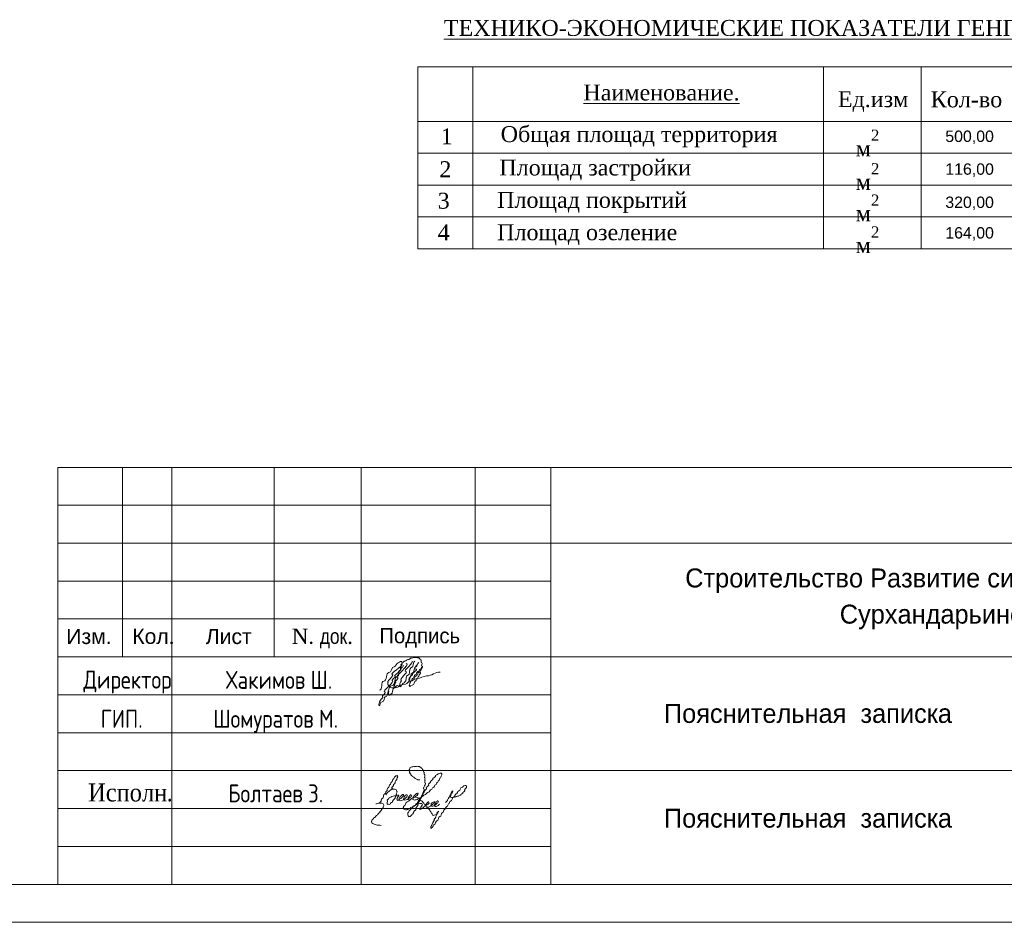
# Model space of a CAD drawing. Header units: millimetres. Extents: x 918404 to 1362154, y 4120617 to 4364104.
# Tile 364 of 649: x 1067411 to 1080394, y 4335586 to 4347489. Entities that reach past the tile are written whole.
import ezdxf

# ---------------------------------------------------------------- set-up
doc = ezdxf.new("R2010")
doc.units = ezdxf.units.MM
doc.header["$MEASUREMENT"] = 0
for name, color, linetype, lineweight in [('0_Ном._пера__5', 5, 'Continuous', 18), ('0_Ном._пера__7', 7, 'Continuous', 18), ('Lines_Ном._пера__7', 7, 'Continuous', 18), ('Text blocks_Ном._пера__1_Ном._пера__7', 7, 'Continuous', 18), ('Text blocks_Ном._пера__7', 7, 'Continuous', 18), ('TTT_Ном._пера__7', 7, 'Continuous', 18), ('Элемент модели - Зона_Ном._пера__7', 7, 'Continuous', 18)]:
    doc.layers.add(name, color=color, linetype=linetype, lineweight=lineweight)
doc.styles.add('СГЕНЕРИР_СТИЛЬ_1', font='arial.ttf')
doc.styles.add('СГЕНЕРИР_СТИЛЬ_11', font='times.ttf')
doc.styles.add('СГЕНЕРИР_СТИЛЬ_14', font='cambria.ttc')
doc.styles.add('СГЕНЕРИР_СТИЛЬ_17', font='times.ttf')
doc.styles.add('СГЕНЕРИР_СТИЛЬ_5', font='times.ttf')
doc.styles.add('СГЕНЕРИР_СТИЛЬ_7', font='txt')
doc.styles.add('СГЕНЕРИР_СТИЛЬ_9', font='txt')

msp = doc.modelspace()

# ---------------------------------------------------------------- linework, layer by layer
at = {"layer": '0_Ном._пера__5', "linetype": 'Continuous'}
for points, knots in [([(1072580.9, 4339029.7), (1072633.8, 4339029.7), (1072449.4, 4338891.4), (1072502.5, 4338891.4), (1072545, 4338891.4), (1072400.7, 4338778.9), (1072442.9, 4338778.9), (1072461.5, 4338778.9), (1072405, 4338726), (1072424.3, 4338726), (1072437.3, 4338726), (1072396.3, 4338690.7), (1072410.4, 4338690.7), (1072414.1, 4338690.7), (1072389.2, 4338709.4), (1072393, 4338709.4)], [0, 0, 0, 0, 1, 1, 1, 2, 2, 2, 3, 3, 3, 4, 4, 4, 5, 5, 5, 5]), ([(1072421.9, 4338711.7), (1072430.5, 4338711.7), (1072424, 4338691.4), (1072429, 4338691.4), (1072445.3, 4338691.4), (1072452.6, 4338742.1), (1072479.8, 4338742.1), (1072486.5, 4338742.1), (1072482.8, 4338757.7), (1072488.4, 4338757.7), (1072517.9, 4338757.7), (1072495.4, 4338843.2), (1072527.2, 4338843.2), (1072565.9, 4338843.2), (1072539.9, 4338945.5), (1072577.7, 4338945.5), (1072609, 4338945.5), (1072590.6, 4339028.7), (1072622.1, 4339028.7)], [0, 0, 0, 0, 1, 1, 1, 2, 2, 2, 3, 3, 3, 4, 4, 4, 5, 5, 5, 6, 6, 6, 6]), ([(1072455.9, 4339009.5), (1072469.6, 4339009.5), (1072477.6, 4339030.6), (1072491.3, 4339030.6), (1072505.3, 4339030.6), (1072514.4, 4339050.3), (1072528.5, 4339050.3), (1072546.3, 4339050.3), (1072560.3, 4339070), (1072578.2, 4339070), (1072589.9, 4339070), (1072600.9, 4339076.4), (1072612.5, 4339076.4), (1072622.1, 4339076.4), (1072631.7, 4339076.8), (1072641.5, 4339076.8), (1072652, 4339076.8), (1072662, 4339072.5), (1072672.2, 4339072.5), (1072683.9, 4339072.5), (1072686.3, 4339048.5), (1072698.4, 4339048.5), (1072713.5, 4339048.5), (1072697, 4339006), (1072712, 4339006), (1072726.7, 4339006), (1072701.1, 4338962.3), (1072715.6, 4338962.3), (1072744.4, 4338962.3), (1072664.1, 4338877.9), (1072693.6, 4338877.9), (1072706.7, 4338877.9), (1072665.9, 4338841.9), (1072678.7, 4338841.9), (1072687.3, 4338841.9), (1072655.7, 4338819.7), (1072665, 4338819.7), (1072673, 4338819.7), (1072645.3, 4338800.7), (1072652.7, 4338800.7)], [0, 0, 0, 0, 1, 1, 1, 2, 2, 2, 3, 3, 3, 4, 4, 4, 5, 5, 5, 6, 6, 6, 7, 7, 7, 8, 8, 8, 9, 9, 9, 10, 10, 10, 11, 11, 11, 12, 12, 12, 13, 13, 13, 13]), ([(1072449.9, 4338994.3), (1072474, 4338994.3), (1072406.7, 4338926.1), (1072430, 4338926.1), (1072469.3, 4338926.1), (1072320.2, 4338829), (1072360.3, 4338829), (1072383.6, 4338829), (1072299.5, 4338770.9), (1072322.5, 4338770.9), (1072381.2, 4338770.9), (1072168.9, 4338622.5), (1072227.7, 4338622.5), (1072250.7, 4338622.5), (1072173.3, 4338560.9), (1072196.3, 4338560.9), (1072221.8, 4338560.9), (1072134.3, 4338493.2), (1072160.2, 4338493.2), (1072168.8, 4338493.2), (1072141.6, 4338469.8), (1072149.9, 4338469.8), (1072155.5, 4338469.8), (1072140.8, 4338453), (1072147, 4338453), (1072151.2, 4338453), (1072145.5, 4338441.3), (1072148.5, 4338441.3), (1072165.1, 4338441.3), (1072158.2, 4338492.1), (1072189.4, 4338492.1), (1072226.9, 4338492.1), (1072208, 4338559), (1072230.1, 4338559), (1072279.1, 4338559), (1072260.4, 4338707.8), (1072320.6, 4338707.8), (1072368, 4338707.8), (1072344, 4338826.5), (1072389.4, 4338826.5), (1072421.3, 4338826.5), (1072399, 4338913.5), (1072431.1, 4338913.5), (1072443.5, 4338913.5), (1072439.2, 4338944.6), (1072451.7, 4338944.6), (1072463.6, 4338944.6), (1072460.3, 4338973.9), (1072472.2, 4338973.9)], [0, 0, 0, 0, 1, 1, 1, 2, 2, 2, 3, 3, 3, 4, 4, 4, 5, 5, 5, 6, 6, 6, 7, 7, 7, 8, 8, 8, 9, 9, 9, 10, 10, 10, 11, 11, 11, 12, 12, 12, 13, 13, 13, 14, 14, 14, 15, 15, 15, 16, 16, 16, 16]), ([(1072153.3, 4338645.9), (1072198.3, 4338645.9), (1072169, 4338766.6), (1072214.2, 4338766.6), (1072257.1, 4338766.6), (1072235.7, 4338877.8), (1072278.4, 4338877.8), (1072313, 4338877.8), (1072311.5, 4338956.6), (1072346.4, 4338956.6), (1072371.6, 4338956.6), (1072377.3, 4339006.8), (1072402, 4339006.8), (1072413.9, 4339006.8), (1072421, 4339023.5), (1072433.8, 4339023.5), (1072438.8, 4339023.5), (1072443.4, 4339023.5), (1072447.9, 4339023.5), (1072455.3, 4339023.5), (1072447.1, 4339001.5), (1072455, 4339001.5), (1072458.1, 4339001.5), (1072428.1, 4338980.2), (1072434.9, 4338980.2), (1072491.4, 4338980.2), (1072268.3, 4338850.7), (1072324.8, 4338850.7), (1072364.3, 4338850.7), (1072226.6, 4338746.1), (1072267.8, 4338746.1), (1072274.3, 4338746.1), (1072258.3, 4338727.9), (1072264.4, 4338727.9), (1072268.5, 4338727.9), (1072264, 4338715.7), (1072268.4, 4338715.7), (1072277.3, 4338715.7), (1072274.7, 4338694.7), (1072283.2, 4338694.7), (1072287.1, 4338694.7), (1072289.2, 4338688.4), (1072293.2, 4338688.4), (1072302.2, 4338688.4), (1072309.1, 4338678.7), (1072317.9, 4338678.7), (1072325.2, 4338678.7), (1072332.5, 4338676.9), (1072339.9, 4338676.9), (1072347.2, 4338676.9), (1072354.4, 4338679.4), (1072361.8, 4338679.4), (1072409.6, 4338679.4), (1072448.7, 4338727.9), (1072496.7, 4338727.9), (1072521.4, 4338727.9), (1072535.7, 4338765.6), (1072560.2, 4338765.6), (1072591.5, 4338765.6), (1072616.5, 4338799.3), (1072648, 4338799.3), (1072692.5, 4338799.3), (1072731.9, 4338834.8), (1072776.2, 4338834.8), (1072838.3, 4338834.8), (1072893.4, 4338885.9), (1072955.6, 4338885.9)], [0, 0, 0, 0, 1, 1, 1, 2, 2, 2, 3, 3, 3, 4, 4, 4, 5, 5, 5, 6, 6, 6, 7, 7, 7, 8, 8, 8, 9, 9, 9, 10, 10, 10, 11, 11, 11, 12, 12, 12, 13, 13, 13, 14, 14, 14, 15, 15, 15, 16, 16, 16, 17, 17, 17, 18, 18, 18, 19, 19, 19, 20, 20, 20, 21, 21, 21, 22, 22, 22, 22]), ([(1072508.6, 4338999.2), (1072582, 4338999.2), (1072321.6, 4338808.3), (1072396.4, 4338808.3), (1072415.5, 4338808.3), (1072349.5, 4338759), (1072368.2, 4338759), (1072382.6, 4338759), (1072339.6, 4338717.4), (1072354.7, 4338717.4), (1072364.4, 4338717.4), (1072337.7, 4338689.8), (1072347.6, 4338689.8), (1072352.1, 4338689.8), (1072349.6, 4338678.1), (1072353.2, 4338678.1), (1072367.5, 4338678.1), (1072367.5, 4338709.4), (1072393, 4338709.4)], [0, 0, 0, 0, 1, 1, 1, 2, 2, 2, 3, 3, 3, 4, 4, 4, 5, 5, 5, 6, 6, 6, 6]), ([(1072549.7, 4338759.8), (1072558.3, 4338759.8), (1072533.9, 4338783.5), (1072541.9, 4338783.5), (1072551.3, 4338783.5), (1072539.4, 4338811.7), (1072549.5, 4338811.7), (1072573.5, 4338811.7), (1072562.5, 4338871.2), (1072585.6, 4338871.2), (1072620.1, 4338871.2), (1072604.8, 4338960.6), (1072638.8, 4338960.6), (1072658.3, 4338960.6), (1072650.6, 4339010.2), (1072672.2, 4339010.2), (1072675.7, 4339010.2), (1072588.1, 4338922.5), (1072636.8, 4338922.5), (1072675.4, 4338922.5), (1072562.9, 4338856.2), (1072588.4, 4338856.2), (1072608, 4338856.2), (1072532.3, 4338803.3), (1072553.4, 4338803.3), (1072568.1, 4338803.3), (1072534, 4338759.3), (1072549, 4338759.3)], [0, 0, 0, 0, 1, 1, 1, 2, 2, 2, 3, 3, 3, 4, 4, 4, 5, 5, 5, 6, 6, 6, 7, 7, 7, 8, 8, 8, 9, 9, 9, 9]), ([(1072568.3, 4338769.6), (1072580.7, 4338769.6), (1072578.5, 4338799.3), (1072591, 4338799.3), (1072611.2, 4338799.3), (1072607.2, 4338847.9), (1072627.4, 4338847.9), (1072646.1, 4338847.9), (1072644.1, 4338891.4), (1072662.7, 4338891.4), (1072677.5, 4338891.4), (1072677.9, 4338924.1), (1072692.7, 4338924.1), (1072704, 4338924.1), (1072703.2, 4338949.9), (1072714.5, 4338949.9)], [0, 0, 0, 0, 1, 1, 1, 2, 2, 2, 3, 3, 3, 4, 4, 4, 5, 5, 5, 5]), ([(1072594.7, 4338781.2), (1072616.6, 4338781.2), (1072613.3, 4338832.9), (1072635.2, 4338832.9), (1072656.8, 4338832.9), (1072654.2, 4338883.3), (1072675.7, 4338883.3), (1072691.5, 4338883.3), (1072691.9, 4338918.2), (1072707.7, 4338918.2)], [0, 0, 0, 0, 1, 1, 1, 2, 2, 2, 3, 3, 3, 3]), ([(1072568.3, 4338769.6), (1072580.4, 4338769.6), (1072543.1, 4338736), (1072555.1, 4338736), (1072564.4, 4338736), (1072540.2, 4338708.2), (1072550, 4338708.2), (1072554.9, 4338708.2), (1072548.2, 4338694.6), (1072552.9, 4338694.6), (1072555.3, 4338694.6), (1072571.3, 4338711), (1072585.1, 4338711), (1072616, 4338711), (1072609.6, 4338768.9), (1072633.7, 4338768.9), (1072644.7, 4338768.9), (1072641.2, 4338797.4), (1072653, 4338797.4)], [0, 0, 0, 0, 1, 1, 1, 2, 2, 2, 3, 3, 3, 4, 4, 4, 5, 5, 5, 6, 6, 6, 6]), ([(1072276, 4338634.1), (1072287.2, 4338634.1), (1072264.3, 4338600.7), (1072275.4, 4338600.7), (1072280.2, 4338600.7), (1072272.2, 4338586.5), (1072277.2, 4338586.5), (1072280.6, 4338586.5), (1072288.4, 4338579), (1072290.9, 4338579), (1072297.1, 4338579), (1072295.6, 4338593.6), (1072302.4, 4338593.6), (1072337.4, 4338593.6), (1072318.1, 4338677.6), (1072348.6, 4338677.6)], [0, 0, 0, 0, 1, 1, 1, 2, 2, 2, 3, 3, 3, 4, 4, 4, 5, 5, 5, 5]), ([(1072684.9, 4337464.7), (1072695, 4337464.7), (1072646.2, 4337466.7), (1072655.7, 4337466.7), (1072663.7, 4337466.7), (1072626.4, 4337479.6), (1072634.7, 4337479.6), (1072644.6, 4337479.6), (1072601.3, 4337496.5), (1072611, 4337496.5), (1072620.9, 4337496.5), (1072575.9, 4337512.8), (1072585.9, 4337512.8), (1072595.7, 4337512.8), (1072556.5, 4337534.4), (1072566.3, 4337534.4), (1072576.5, 4337534.4), (1072542.2, 4337562.2), (1072552.7, 4337562.2), (1072563.9, 4337562.2), (1072534.7, 4337594.7), (1072545.9, 4337594.7), (1072557.8, 4337594.7), (1072550.5, 4337625.8), (1072562.2, 4337625.8), (1072569, 4337625.8), (1072573.6, 4337634.6), (1072580.5, 4337634.6), (1072589.7, 4337634.6), (1072598, 4337641.1), (1072607.1, 4337641.1), (1072614.9, 4337641.1), (1072622.7, 4337641.8), (1072630.5, 4337641.8), (1072638, 4337641.8), (1072645.4, 4337642.6), (1072652.9, 4337642.6), (1072662.3, 4337642.6), (1072671.2, 4337638.4), (1072680.4, 4337638.4), (1072688.4, 4337638.4), (1072692.9, 4337625.9), (1072701, 4337625.9), (1072707.7, 4337625.9), (1072709.3, 4337612.5), (1072716, 4337612.5), (1072724.7, 4337612.5), (1072721.2, 4337590.1), (1072730.1, 4337590.1), (1072738.9, 4337590.1), (1072731.8, 4337566.1), (1072740.5, 4337566.1), (1072751.7, 4337566.1), (1072738.1, 4337533.5), (1072749.3, 4337533.5), (1072764.3, 4337533.5), (1072740, 4337489.3), (1072754.9, 4337489.3), (1072765.9, 4337489.3), (1072743.5, 4337456.1), (1072754.6, 4337456.1), (1072764.7, 4337456.1), (1072743.7, 4337425.8), (1072753.8, 4337425.8), (1072781.7, 4337425.8), (1072715.4, 4337342.8), (1072743.3, 4337342.8), (1072766.6, 4337342.8), (1072701.9, 4337275.3), (1072725.2, 4337275.3)], [0, 0, 0, 0, 1, 1, 1, 2, 2, 2, 3, 3, 3, 4, 4, 4, 5, 5, 5, 6, 6, 6, 7, 7, 7, 8, 8, 8, 9, 9, 9, 10, 10, 10, 11, 11, 11, 12, 12, 12, 13, 13, 13, 14, 14, 14, 15, 15, 15, 16, 16, 16, 17, 17, 17, 18, 18, 18, 19, 19, 19, 20, 20, 20, 21, 21, 21, 22, 22, 22, 23, 23, 23, 23]), ([(1072153.9, 4337157.7), (1072161.1, 4337157.7), (1072160.2, 4337174.5), (1072167.4, 4337174.5), (1072183.6, 4337174.5), (1072174.3, 4337217.4), (1072190.6, 4337217.4), (1072215.3, 4337217.4), (1072202.1, 4337281.7), (1072226.6, 4337281.7), (1072239.9, 4337281.7), (1072233.3, 4337316.2), (1072246.6, 4337316.2), (1072263, 4337316.2), (1072252.7, 4337359.9), (1072269.1, 4337359.9), (1072285.6, 4337359.9), (1072277.9, 4337402.4), (1072294.4, 4337402.4), (1072306.8, 4337402.4), (1072300.4, 4337434.6), (1072312.8, 4337434.6), (1072329.6, 4337434.6), (1072323.7, 4337476.9), (1072340.5, 4337476.9), (1072350.6, 4337476.9), (1072346.6, 4337502.6), (1072356.7, 4337502.6), (1072363.1, 4337502.6), (1072363.3, 4337516.6), (1072369.6, 4337516.6), (1072374.4, 4337516.6), (1072391.1, 4337521), (1072394.6, 4337521), (1072399.5, 4337521), (1072387.1, 4337503.8), (1072393.8, 4337503.8), (1072405.3, 4337503.8), (1072373.4, 4337476.7), (1072382.7, 4337476.7), (1072398, 4337476.7), (1072347, 4337432.3), (1072363.3, 4337432.3), (1072378.1, 4337432.3), (1072325.3, 4337394.9), (1072340, 4337394.9), (1072353.2, 4337394.9), (1072306.1, 4337360.9), (1072319.3, 4337360.9), (1072359.5, 4337360.9), (1072206, 4337265.2), (1072246.3, 4337265.2)], [0, 0, 0, 0, 1, 1, 1, 2, 2, 2, 3, 3, 3, 4, 4, 4, 5, 5, 5, 6, 6, 6, 7, 7, 7, 8, 8, 8, 9, 9, 9, 10, 10, 10, 11, 11, 11, 12, 12, 12, 13, 13, 13, 14, 14, 14, 15, 15, 15, 16, 16, 16, 17, 17, 17, 17]), ([(1072300.9, 4337333.5), (1072310.6, 4337333.5), (1072319.4, 4337340.8), (1072329.1, 4337340.8), (1072336.4, 4337340.8), (1072343.6, 4337341.5), (1072351.2, 4337341.5), (1072359.6, 4337341.5), (1072365.9, 4337332), (1072374, 4337332), (1072381.3, 4337332), (1072375.8, 4337311.8), (1072383.4, 4337311.8), (1072399.4, 4337311.8), (1072361.5, 4337265.7), (1072377.1, 4337265.7), (1072389.4, 4337265.7), (1072348.4, 4337232.8), (1072360.7, 4337232.8), (1072383.1, 4337232.8), (1072303.1, 4337176), (1072325.3, 4337176), (1072337, 4337176), (1072288.7, 4337150.7), (1072300.6, 4337150.7), (1072307.7, 4337150.7), (1072275.6, 4337139.4), (1072282.9, 4337139.4), (1072292.2, 4337139.4), (1072248.4, 4337146.3), (1072257, 4337146.3), (1072263, 4337146.3), (1072246.5, 4337164.6), (1072253.2, 4337164.6), (1072267.4, 4337164.6), (1072250.2, 4337203.1), (1072263.3, 4337203.1), (1072276, 4337203.1), (1072277.5, 4337230.3), (1072290.5, 4337230.3), (1072300.2, 4337230.3), (1072306.9, 4337242.9), (1072316.4, 4337242.9), (1072329.4, 4337242.9), (1072341, 4337253), (1072354.4, 4337253), (1072367.4, 4337253), (1072379.8, 4337261.2), (1072391.7, 4337261.2), (1072395.5, 4337261.2), (1072409.6, 4337261.9), (1072411.3, 4337261.9), (1072422.5, 4337261.9), (1072385.2, 4337232.2), (1072393.7, 4337232.2), (1072400.9, 4337232.2), (1072375.4, 4337212.4), (1072383, 4337212.4), (1072387.5, 4337212.4), (1072390.8, 4337191.4), (1072394.9, 4337191.4), (1072399.5, 4337191.4), (1072420.7, 4337212.4), (1072429, 4337212.4), (1072436.1, 4337212.4), (1072437.6, 4337227.5), (1072444.9, 4337227.5), (1072450.2, 4337227.5), (1072451, 4337238.6), (1072456.4, 4337238.6), (1072462.1, 4337238.6), (1072462, 4337251.2), (1072467.5, 4337251.2), (1072472, 4337251.2), (1072470.3, 4337273.8), (1072473.2, 4337273.8), (1072479.2, 4337273.8), (1072446, 4337269.5), (1072452, 4337269.5), (1072465, 4337269.5), (1072416.5, 4337241.3), (1072428.6, 4337241.3), (1072436.3, 4337241.3), (1072407.8, 4337222.3), (1072415.5, 4337222.3), (1072419.5, 4337222.3), (1072409.4, 4337197), (1072414.3, 4337197), (1072418.6, 4337197), (1072430.9, 4337189.4), (1072434.4, 4337189.4), (1072439.9, 4337189.4), (1072451, 4337195.4), (1072456.8, 4337195.4), (1072463.4, 4337195.4), (1072467.5, 4337204.5), (1072473.9, 4337204.5), (1072483.9, 4337204.5), (1072487.3, 4337223.9), (1072497.6, 4337223.9), (1072502.5, 4337223.9), (1072511.3, 4337242.1), (1072515.1, 4337242.1), (1072518.1, 4337242.1), (1072518.5, 4337262.2), (1072523.2, 4337262.2), (1072527.2, 4337262.2), (1072502, 4337267), (1072506.1, 4337267), (1072513.4, 4337267), (1072483.8, 4337253.2), (1072490.6, 4337253.2), (1072497.6, 4337253.2), (1072471.9, 4337235.5), (1072479, 4337235.5), (1072483.4, 4337235.5), (1072468.8, 4337209.2), (1072473.7, 4337209.2), (1072477.1, 4337209.2), (1072483.1, 4337194.1), (1072487.6, 4337194.1), (1072491.7, 4337194.1), (1072513.9, 4337206.2), (1072522.3, 4337206.2), (1072534.7, 4337206.2), (1072539.9, 4337228.1), (1072552.2, 4337228.1), (1072560, 4337228.1), (1072563.4, 4337241.6), (1072571.2, 4337241.6), (1072577.8, 4337241.6), (1072576.1, 4337257.4), (1072582.6, 4337257.4), (1072586.1, 4337257.4), (1072562.9, 4337269.6), (1072566.7, 4337269.6), (1072572.9, 4337269.6), (1072549.9, 4337256.6), (1072555.6, 4337256.6), (1072562.1, 4337256.6), (1072535.4, 4337241.6), (1072542.2, 4337241.6), (1072548.2, 4337241.6), (1072526.5, 4337226.5), (1072532.4, 4337226.5), (1072536.7, 4337226.5), (1072528.3, 4337204.2), (1072531.4, 4337204.2), (1072537.7, 4337204.2), (1072543.2, 4337197.8), (1072549.9, 4337197.8), (1072555, 4337197.8), (1072577.3, 4337221.9), (1072587.1, 4337221.9), (1072602.5, 4337221.9), (1072603.2, 4337256), (1072618.6, 4337256), (1072626.2, 4337256), (1072625.4, 4337273.4), (1072633.2, 4337273.4), (1072638.9, 4337273.4), (1072639.3, 4337286), (1072644.7, 4337286), (1072648.2, 4337286), (1072661.1, 4337289.8), (1072663.4, 4337289.8), (1072670.9, 4337289.8), (1072644.7, 4337262.4), (1072656.9, 4337262.4), (1072672.2, 4337262.4), (1072618.4, 4337240.1), (1072629.4, 4337240.1), (1072638.2, 4337240.1), (1072592.5, 4337231.8), (1072602.5, 4337231.8), (1072607.3, 4337231.8), (1072590.3, 4337205.7), (1072596.5, 4337205.7), (1072603.8, 4337205.7), (1072608.6, 4337197.5), (1072615.6, 4337197.5), (1072622.9, 4337197.5), (1072629.3, 4337201.9), (1072636.5, 4337201.9), (1072655.7, 4337201.9), (1072668.2, 4337228.1), (1072687.2, 4337228.1), (1072698.9, 4337228.1), (1072706.3, 4337244.8), (1072718, 4337244.8), (1072730.6, 4337244.8), (1072736.4, 4337266.7), (1072749.2, 4337266.7), (1072770.5, 4337266.7), (1072780.5, 4337302.7), (1072801.6, 4337302.7), (1072817.6, 4337302.7), (1072819.7, 4337336.8), (1072835.8, 4337336.8), (1072848.5, 4337336.8), (1072850.8, 4337363), (1072863.6, 4337363), (1072879.5, 4337363), (1072879.2, 4337399.1), (1072895.2, 4337399.1), (1072907.9, 4337399.1), (1072904.7, 4337429.9), (1072917.3, 4337429.9), (1072928.1, 4337429.9), (1072925, 4337456.6), (1072935.8, 4337456.6), (1072949.8, 4337456.6), (1072945.3, 4337491.4), (1072959.1, 4337491.4), (1072966.4, 4337491.4), (1072962.4, 4337510.6), (1072969.9, 4337510.6), (1072977.4, 4337510.6), (1072971.5, 4337530.7), (1072978.7, 4337530.7), (1072983.7, 4337530.7), (1072967, 4337552.7), (1072970.2, 4337552.7), (1072974.9, 4337552.7), (1072949.2, 4337553.1), (1072954.4, 4337553.1), (1072965.3, 4337553.1), (1072915.9, 4337540.9), (1072926.1, 4337540.9), (1072939.6, 4337540.9), (1072880, 4337516.8), (1072893.6, 4337516.8), (1072911.7, 4337516.8), (1072840.1, 4337475.3), (1072858.2, 4337475.3), (1072874.9, 4337475.3), (1072809.8, 4337437.2), (1072826.3, 4337437.2), (1072840.1, 4337437.2), (1072789.4, 4337402.8), (1072803.3, 4337402.8), (1072822.5, 4337402.8), (1072753.8, 4337354), (1072773, 4337354), (1072791.8, 4337354), (1072726.2, 4337305.1), (1072745, 4337305.1), (1072756.3, 4337305.1), (1072714.9, 4337276.8), (1072726.2, 4337276.8), (1072738.6, 4337276.8), (1072695.3, 4337244.5), (1072707.8, 4337244.5), (1072735.2, 4337244.5), (1072639.9, 4337173.4), (1072667.1, 4337173.4), (1072682.2, 4337173.4), (1072619.7, 4337141.3), (1072634.9, 4337141.3), (1072651.1, 4337141.3), (1072579.5, 4337113.1), (1072595.6, 4337113.1), (1072607.8, 4337113.1), (1072551.1, 4337095.4), (1072563.3, 4337095.4), (1072574.3, 4337095.4), (1072524.4, 4337078.4), (1072535.3, 4337078.4), (1072541, 4337078.4), (1072514.2, 4337071.8), (1072519.9, 4337071.8), (1072527.2, 4337071.8), (1072492.1, 4337068.5), (1072499.5, 4337068.5), (1072507.6, 4337068.5), (1072469, 4337077.7), (1072476.9, 4337077.7), (1072483.3, 4337077.7), (1072462.4, 4337095.4), (1072468.9, 4337095.4), (1072477, 4337095.4), (1072466.2, 4337119), (1072474.4, 4337119), (1072497.9, 4337119), (1072495.8, 4337172.1), (1072519, 4337172.1), (1072525.7, 4337172.1), (1072528.7, 4337183.8), (1072535.5, 4337183.8), (1072546.6, 4337183.8), (1072551.1, 4337204.2), (1072562.3, 4337204.2)], [0, 0, 0, 0, 1, 1, 1, 2, 2, 2, 3, 3, 3, 4, 4, 4, 5, 5, 5, 6, 6, 6, 7, 7, 7, 8, 8, 8, 9, 9, 9, 10, 10, 10, 11, 11, 11, 12, 12, 12, 13, 13, 13, 14, 14, 14, 15, 15, 15, 16, 16, 16, 17, 17, 17, 18, 18, 18, 19, 19, 19, 20, 20, 20, 21, 21, 21, 22, 22, 22, 23, 23, 23, 24, 24, 24, 25, 25, 25, 26, 26, 26, 27, 27, 27, 28, 28, 28, 29, 29, 29, 30, 30, 30, 31, 31, 31, 32, 32, 32, 33, 33, 33, 34, 34, 34, 35, 35, 35, 36, 36, 36, 37, 37, 37, 38, 38, 38, 39, 39, 39, 40, 40, 40, 41, 41, 41, 42, 42, 42, 43, 43, 43, 44, 44, 44, 45, 45, 45, 46, 46, 46, 47, 47, 47, 48, 48, 48, 49, 49, 49, 50, 50, 50, 51, 51, 51, 52, 52, 52, 53, 53, 53, 54, 54, 54, 55, 55, 55, 56, 56, 56, 57, 57, 57, 58, 58, 58, 59, 59, 59, 60, 60, 60, 61, 61, 61, 62, 62, 62, 63, 63, 63, 64, 64, 64, 65, 65, 65, 66, 66, 66, 67, 67, 67, 68, 68, 68, 69, 69, 69, 70, 70, 70, 71, 71, 71, 72, 72, 72, 73, 73, 73, 74, 74, 74, 75, 75, 75, 76, 76, 76, 77, 77, 77, 78, 78, 78, 79, 79, 79, 80, 80, 80, 81, 81, 81, 82, 82, 82, 83, 83, 83, 84, 84, 84, 85, 85, 85, 86, 86, 86, 87, 87, 87, 88, 88, 88, 89, 89, 89, 90, 90, 90, 91, 91, 91, 92, 92, 92, 93, 93, 93, 94, 94, 94, 95, 95, 95, 96, 96, 96, 97, 97, 97, 97]), ([(1072789.6, 4337102.4), (1072796.3, 4337102.4), (1072793.8, 4337085.5), (1072800.5, 4337085.5), (1072809.9, 4337085.5), (1072808, 4337062.9), (1072817.5, 4337062.9), (1072826, 4337062.9), (1072822.8, 4337041.5), (1072831.4, 4337041.5), (1072838.6, 4337041.5), (1072835.5, 4337023.1), (1072842.6, 4337023.1), (1072849.5, 4337023.1), (1072845.9, 4337005.1), (1072853.2, 4337005.1), (1072858.8, 4337005.1), (1072857.4, 4336992.2), (1072862.7, 4336992.2), (1072865.5, 4336992.2), (1072881.6, 4337004.9), (1072892.6, 4337004.9), (1072919.5, 4337004.9), (1072929.9, 4337051.1), (1072936, 4337051.1), (1072939.4, 4337051.1), (1072901.2, 4337023), (1072914.7, 4337023), (1072923.5, 4337023), (1072897.8, 4337002.2), (1072905.2, 4337002.2), (1072913.1, 4337002.2), (1072888.6, 4336978.7), (1072897, 4336978.7), (1072912.1, 4336978.7), (1072862.9, 4336938.2), (1072877.8, 4336938.2), (1072890.1, 4336938.2), (1072849.4, 4336904.9), (1072861.7, 4336904.9), (1072871.8, 4336904.9), (1072838.4, 4336877.7), (1072848.5, 4336877.7), (1072855.1, 4336877.7), (1072834.3, 4336859.5), (1072840.9, 4336859.5), (1072847.4, 4336859.5), (1072825.5, 4336842.5), (1072831.8, 4336842.5), (1072836.1, 4336842.5), (1072829, 4336821.1), (1072831.2, 4336821.1), (1072836.2, 4336821.1), (1072838.8, 4336834.7), (1072847.5, 4336834.7), (1072854.3, 4336834.7), (1072852.3, 4336847.9), (1072857.3, 4336847.9), (1072868.1, 4336847.9), (1072865.6, 4336876.8), (1072877.7, 4336876.8), (1072897.5, 4336876.8), (1072892.4, 4336923.6), (1072911.5, 4336923.6), (1072934.3, 4336923.6), (1072928.8, 4336979.4), (1072951.8, 4336979.4), (1072971.7, 4336979.4), (1072963.7, 4337029.9), (1072983.5, 4337029.9), (1073000.4, 4337029.9), (1072995.9, 4337071.1), (1073012.7, 4337071.1), (1073029.3, 4337071.1), (1073025.4, 4337111.4), (1073041.9, 4337111.4), (1073056.2, 4337111.4), (1073051.9, 4337146.7), (1073066.1, 4337146.7), (1073080.7, 4337146.7), (1073076.7, 4337182.4), (1073091.3, 4337182.4), (1073115.3, 4337182.4), (1073110.6, 4337239.8), (1073134.6, 4337239.8), (1073151.2, 4337239.8), (1073149.2, 4337278.6), (1073165.8, 4337278.6), (1073183, 4337278.6), (1073182.5, 4337317.3), (1073199.5, 4337317.3), (1073220.8, 4337317.3), (1073220.7, 4337364.8), (1073242.4, 4337364.8), (1073254.6, 4337364.8), (1073259, 4337386.9), (1073270.6, 4337386.9), (1073274.1, 4337386.9), (1073294.3, 4337389.9), (1073299.8, 4337389.9), (1073304.9, 4337389.9), (1073294.8, 4337371.8), (1073301.8, 4337371.8), (1073321.3, 4337371.8), (1073261.4, 4337326.6), (1073278.1, 4337326.6), (1073292.7, 4337326.6), (1073238.7, 4337289.9), (1073253.5, 4337289.9), (1073265.3, 4337289.9), (1073214.9, 4337266.6), (1073226.8, 4337266.6), (1073237.4, 4337266.6), (1073188, 4337252), (1073198.5, 4337252), (1073210.3, 4337252), (1073152.5, 4337242.9), (1073164.3, 4337242.9), (1073171.8, 4337242.9), (1073135.3, 4337237.9), (1073142.7, 4337237.9), (1073152.7, 4337237.9), (1073103.3, 4337230.4), (1073113.5, 4337230.4), (1073118.1, 4337230.4), (1073089.6, 4337236.4), (1073092.8, 4337236.4), (1073098.8, 4337236.4), (1073083.1, 4337254), (1073089.1, 4337254), (1073099.6, 4337254), (1073090.5, 4337282.2), (1073103.4, 4337282.2), (1073120.8, 4337282.2), (1073121.4, 4337320.4), (1073122.5, 4337320.4), (1073123.8, 4337320.4), (1073079.9, 4337279.3), (1073099.4, 4337279.3), (1073112.8, 4337279.3), (1073074.2, 4337250.2), (1073084.3, 4337250.2), (1073096.3, 4337250.2), (1073050.3, 4337217.8), (1073063.3, 4337217.8), (1073071.5, 4337217.8), (1073043.2, 4337197.1), (1073051.1, 4337197.1), (1073064.4, 4337197.1), (1073016.1, 4337163.3), (1073029.5, 4337163.3)], [0, 0, 0, 0, 1, 1, 1, 2, 2, 2, 3, 3, 3, 4, 4, 4, 5, 5, 5, 6, 6, 6, 7, 7, 7, 8, 8, 8, 9, 9, 9, 10, 10, 10, 11, 11, 11, 12, 12, 12, 13, 13, 13, 14, 14, 14, 15, 15, 15, 16, 16, 16, 17, 17, 17, 18, 18, 18, 19, 19, 19, 20, 20, 20, 21, 21, 21, 22, 22, 22, 23, 23, 23, 24, 24, 24, 25, 25, 25, 26, 26, 26, 27, 27, 27, 28, 28, 28, 29, 29, 29, 30, 30, 30, 31, 31, 31, 32, 32, 32, 33, 33, 33, 34, 34, 34, 35, 35, 35, 36, 36, 36, 37, 37, 37, 38, 38, 38, 39, 39, 39, 40, 40, 40, 41, 41, 41, 42, 42, 42, 43, 43, 43, 44, 44, 44, 45, 45, 45, 46, 46, 46, 47, 47, 47, 48, 48, 48, 49, 49, 49, 50, 50, 50, 50]), ([(1072619.1, 4337237.4), (1072629.6, 4337237.4), (1072639.7, 4337232.1), (1072650.5, 4337232.1), (1072660, 4337232.1), (1072667.4, 4337222.2), (1072676.7, 4337222.2), (1072680.3, 4337222.2), (1072702.6, 4337181.7), (1072718.5, 4337181.7), (1072727.5, 4337181.7), (1072726, 4337160.6), (1072734.9, 4337160.6), (1072745.4, 4337160.6), (1072740.5, 4337136.5), (1072755.2, 4337136.5), (1072763.4, 4337136.5), (1072750.9, 4337119), (1072755.9, 4337119)], [0, 0, 0, 0, 1, 1, 1, 2, 2, 2, 3, 3, 3, 4, 4, 4, 5, 5, 5, 6, 6, 6, 6]), ([(1072105.2, 4337147.7), (1072113.1, 4337147.7), (1072120.5, 4337152.5), (1072128.4, 4337152.5), (1072137.6, 4337152.5), (1072146.2, 4337157.9), (1072155.3, 4337157.9), (1072165.7, 4337157.9), (1072175.7, 4337156.5), (1072186.6, 4337156.5), (1072193.8, 4337156.5), (1072198.2, 4337146.8), (1072205, 4337146.8), (1072210.7, 4337146.8), (1072204.2, 4337130), (1072210.2, 4337130), (1072218.8, 4337130), (1072195.6, 4337105.6), (1072204, 4337105.6), (1072218.8, 4337105.6), (1072167.1, 4337067.6), (1072181.8, 4337067.6), (1072194.2, 4337067.6), (1072146.2, 4337038.7), (1072158.6, 4337038.7), (1072172, 4337038.7), (1072120, 4337007.5), (1072133.3, 4337007.5), (1072148.2, 4337007.5), (1072085.7, 4336976.9), (1072100.7, 4336976.9), (1072111.9, 4336976.9), (1072064.3, 4336954.9), (1072075.4, 4336954.9), (1072083.9, 4336954.9), (1072049.1, 4336935.6), (1072058.1, 4336935.6), (1072065.8, 4336935.6), (1072040.9, 4336915.6), (1072048.2, 4336915.6), (1072054.4, 4336915.6), (1072047.9, 4336897.6), (1072054.3, 4336897.6), (1072065.8, 4336897.6), (1072072.3, 4336881.1), (1072083.9, 4336881.1), (1072094.5, 4336881.1), (1072103, 4336871.2), (1072113.2, 4336871.2), (1072123.6, 4336871.2), (1072133.7, 4336865.8), (1072144.2, 4336865.8), (1072154.8, 4336865.8), (1072165.3, 4336863.4), (1072175.9, 4336863.4)], [0, 0, 0, 0, 1, 1, 1, 2, 2, 2, 3, 3, 3, 4, 4, 4, 5, 5, 5, 6, 6, 6, 7, 7, 7, 8, 8, 8, 9, 9, 9, 10, 10, 10, 11, 11, 11, 12, 12, 12, 13, 13, 13, 14, 14, 14, 15, 15, 15, 16, 16, 16, 17, 17, 17, 18, 18, 18, 18]), ([(1072680.4, 4337192.6), (1072700, 4337192.6), (1072639, 4337137.7), (1072658.7, 4337137.7), (1072681.2, 4337137.7), (1072610.5, 4337076), (1072632.7, 4337076), (1072649.9, 4337076), (1072586.1, 4337033.1), (1072603.5, 4337033.1), (1072615.7, 4337033.1), (1072571.4, 4337003.2), (1072583.2, 4337003.2), (1072592.9, 4337003.2), (1072551.7, 4336982.9), (1072562.1, 4336982.9), (1072569.7, 4336982.9), (1072534.7, 4336975.8), (1072541.8, 4336975.8), (1072546.3, 4336975.8), (1072519.2, 4337004.5), (1072526.8, 4337004.5), (1072536.8, 4337004.5), (1072521.9, 4337032.7), (1072531.2, 4337032.7), (1072542.9, 4337032.7), (1072540.5, 4337061.8), (1072552.8, 4337061.8), (1072562.7, 4337061.8), (1072563.9, 4337082), (1072573.5, 4337082), (1072591.2, 4337082), (1072593.8, 4337119.3), (1072611.6, 4337119.3), (1072622, 4337119.3), (1072627, 4337136.8), (1072637.3, 4337136.8), (1072647.7, 4337136.8), (1072656.2, 4337147.2), (1072666.7, 4337147.2), (1072672.9, 4337147.2), (1072678.8, 4337150.7), (1072684.9, 4337150.7), (1072694.1, 4337150.7), (1072702.6, 4337150.2), (1072712.6, 4337150.2), (1072716, 4337150.2), (1072718, 4337134.6), (1072722, 4337134.6), (1072726.6, 4337134.6), (1072694.4, 4337100.2), (1072701.2, 4337100.2), (1072710.8, 4337100.2), (1072669.6, 4337078.6), (1072681.2, 4337078.6), (1072685.7, 4337078.6), (1072690.2, 4337078.9), (1072701.7, 4337078.9), (1072714.2, 4337078.9), (1072716.7, 4337094.7), (1072725.1, 4337094.7), (1072741.2, 4337094.7), (1072749.7, 4337127.9), (1072767.8, 4337127.9), (1072776.5, 4337127.9), (1072781.2, 4337141.3), (1072790.2, 4337141.3), (1072798.8, 4337141.3), (1072801.1, 4337157.9), (1072809, 4337157.9), (1072812.5, 4337157.9), (1072798.8, 4337176.6), (1072802.3, 4337176.6), (1072810.5, 4337176.6), (1072778, 4337165), (1072784.8, 4337165), (1072802.3, 4337165), (1072737.3, 4337119), (1072755.9, 4337119)], [0, 0, 0, 0, 1, 1, 1, 2, 2, 2, 3, 3, 3, 4, 4, 4, 5, 5, 5, 6, 6, 6, 7, 7, 7, 8, 8, 8, 9, 9, 9, 10, 10, 10, 11, 11, 11, 12, 12, 12, 13, 13, 13, 14, 14, 14, 15, 15, 15, 16, 16, 16, 17, 17, 17, 18, 18, 18, 19, 19, 19, 20, 20, 20, 21, 21, 21, 22, 22, 22, 23, 23, 23, 24, 24, 24, 25, 25, 25, 26, 26, 26, 26]), ([(1072770.7, 4337129.8), (1072774.4, 4337129.8), (1072766.3, 4337105.2), (1072770.6, 4337105.2), (1072774.4, 4337105.2), (1072796.4, 4337105.2), (1072803.2, 4337105.2), (1072808.8, 4337105.2), (1072812.6, 4337113.3), (1072818.4, 4337113.3), (1072833.5, 4337113.3), (1072841.1, 4337137.3), (1072855.7, 4337137.3), (1072859.7, 4337137.3), (1072869.2, 4337154.3), (1072873, 4337154.3), (1072877.4, 4337154.3), (1072881.7, 4337177.8), (1072885.4, 4337177.8), (1072889, 4337177.8), (1072839.2, 4337162.1), (1072848.2, 4337162.1), (1072853.6, 4337162.1), (1072832.1, 4337150.3), (1072837.3, 4337150.3), (1072842.2, 4337150.3), (1072830.1, 4337121.7), (1072834.9, 4337121.7), (1072838.9, 4337121.7), (1072855, 4337116.8), (1072860.3, 4337116.8), (1072869.8, 4337116.8), (1072875.5, 4337130.4), (1072884.8, 4337130.4), (1072895, 4337130.4), (1072898.4, 4337149.7), (1072908.6, 4337149.7), (1072915.2, 4337149.7), (1072916.6, 4337163), (1072923.2, 4337163), (1072929.2, 4337163), (1072928.4, 4337176.9), (1072934.9, 4337176.9), (1072939.8, 4337176.9), (1072911.2, 4337187.2), (1072917.4, 4337187.2), (1072925.5, 4337187.2), (1072896.8, 4337170.6), (1072903.8, 4337170.6), (1072910.8, 4337170.6), (1072885, 4337152.8), (1072892, 4337152.8), (1072898.5, 4337152.8), (1072875.2, 4337135.6), (1072882.4, 4337135.6), (1072888.4, 4337135.6), (1072875.1, 4337118.9), (1072880.2, 4337118.9), (1072885.3, 4337118.9), (1072889.2, 4337111.7), (1072895, 4337111.7), (1072901.5, 4337111.7), (1072906.1, 4337117.4), (1072912.3, 4337117.4), (1072918.3, 4337117.4), (1072922.1, 4337125.9), (1072928, 4337125.9), (1072936.5, 4337125.9), (1072939, 4337142.5), (1072947.6, 4337142.5)], [0, 0, 0, 0, 1, 1, 1, 2, 2, 2, 3, 3, 3, 4, 4, 4, 5, 5, 5, 6, 6, 6, 7, 7, 7, 8, 8, 8, 9, 9, 9, 10, 10, 10, 11, 11, 11, 12, 12, 12, 13, 13, 13, 14, 14, 14, 15, 15, 15, 16, 16, 16, 17, 17, 17, 18, 18, 18, 19, 19, 19, 20, 20, 20, 21, 21, 21, 22, 22, 22, 23, 23, 23, 23])]:
    msp.add_open_spline(points, degree=3, knots=knots, dxfattribs=at)
at = {"layer": '0_Ном._пера__7', "linetype": 'Continuous'}
for p, q in [((1067914.8, 4341585.5), (1086414.8, 4341585.5)), ((1067914.8, 4336085.5), (1067914.8, 4341585.5)), ((1068764.8, 4339085.5), (1068764.8, 4341585.5)), ((1069414.8, 4336085.5), (1069414.8, 4341585.5)), ((1070764.8, 4339085.5), (1070764.8, 4341585.5)), ((1071914.8, 4336085.5), (1071914.8, 4341585.5)), ((1073414.8, 4336085.5), (1073414.8, 4341585.5)), ((1074414.8, 4336085.5), (1074414.8, 4341585.5)), ((1067914.8, 4341085.5), (1074414.8, 4341085.5)), ((1067914.8, 4341085.5), (1074414.8, 4341085.5)), ((1067914.8, 4341085.5), (1074414.8, 4341085.5)), ((1067914.8, 4340585.5), (1074414.8, 4340585.5)), ((1067914.8, 4340585.5), (1074414.8, 4340585.5)), ((1067914.8, 4340585.5), (1074414.8, 4340585.5)), ((1074414.8, 4340585.5), (1086413, 4340585.5)), ((1067914.8, 4340085.5), (1074414.8, 4340085.5)), ((1067914.8, 4340085.5), (1074414.8, 4340085.5)), ((1067914.8, 4340085.5), (1073414.8, 4340085.5)), ((1067914.8, 4339585.5), (1074414.8, 4339585.5)), ((1067914.8, 4339585.5), (1074414.8, 4339585.5)), ((1067914.8, 4339585.5), (1074414.8, 4339585.5)), ((1067914.8, 4339085.5), (1086414.8, 4339085.5)), ((1067914.8, 4339085.5), (1086414.8, 4339085.5)), ((1067914.8, 4339085.5), (1086414.8, 4339085.5)), ((1067914.8, 4338585.5), (1074414.8, 4338585.5)), ((1067914.8, 4338585.5), (1074414.8, 4338585.5)), ((1067914.8, 4338585.5), (1074414.8, 4338585.5)), ((1067914.8, 4338585.5), (1074414.8, 4338585.5)), ((1067914.8, 4338585.5), (1074414.8, 4338585.5)), ((1067914.8, 4338585.5), (1074414.8, 4338585.5)), ((1067914.8, 4338085.5), (1074414.8, 4338085.5)), ((1067914.8, 4338085.5), (1074414.8, 4338085.5)), ((1067914.8, 4338085.5), (1074414.8, 4338085.5)), ((1067914.8, 4337585.5), (1086414.8, 4337585.5)), ((1067914.8, 4337585.5), (1086414.8, 4337585.5)), ((1067914.8, 4337585.5), (1086414.8, 4337585.5)), ((1067914.8, 4337085.5), (1074414.8, 4337085.5)), ((1067914.8, 4337085.5), (1074414.8, 4337085.5)), ((1067914.8, 4337085.5), (1074414.8, 4337085.5)), ((1067914.8, 4336585.5), (1074414.8, 4336585.5)), ((1067914.8, 4336585.5), (1074414.8, 4336585.5)), ((1067914.8, 4336585.5), (1074414.8, 4336585.5)), ((1048153.8, 4336085.5), (1086414.8, 4336085.5)), ((1086414.8, 4336085.5), (1067914.8, 4336085.5)), ((1046653.8, 4335585.5), (1086914.8, 4335585.5))]:
    msp.add_line(p, q, dxfattribs=at)
at = {"layer": 'Lines_Ном._пера__7', "linetype": 'Continuous'}
for p, q in [((1072659.2, 4346868), (1072659.2, 4344468)), ((1072659.2, 4346868), (1081839.2, 4346868)), ((1073386, 4346868), (1073386, 4344468)), ((1078009.9, 4346868), (1078009.9, 4344468)), ((1079295.6, 4346868), (1079295.6, 4344468)), ((1072659.2, 4346148), (1081839.2, 4346148)), ((1072659.2, 4345728), (1081839.2, 4345728)), ((1072659.2, 4345308), (1081839.2, 4345308)), ((1072659.2, 4344888), (1081839.2, 4344888)), ((1072659.2, 4344468), (1081839.2, 4344468))]:
    msp.add_line(p, q, dxfattribs=at)

# ---------------------------------------------------------------- texts
at = {"layer": '0_Ном._пера__7', "linetype": 'Continuous', "char_height": 200, "attachment_point": 1}
for s, insert, style in [('{Изм.}', (1068024.5, 4339455.3), 'СГЕНЕРИР_СТИЛЬ_1'), ('\\A1;{\\fArial|b0|i0|c204|p38;Кол\\fTimes New Roman|b0|i0|c204|p22;.}', (1068895, 4339457), 'СГЕНЕРИР_СТИЛЬ_1'), ('{Лист}', (1069863.5, 4339455.3), 'СГЕНЕРИР_СТИЛЬ_1'), ('\\A1;{\\fTimes New Roman|b0|i0|c204|p22;N. \\fArial Narrow Кириллический|b0|i0|c0|p34;док\\fTimes New Roman|b0|i0|c204|p22;.}', (1070998.5, 4339457.2), 'СГЕНЕРИР_СТИЛЬ_11'), ('{Подпись}', (1072153.6, 4339465.5), 'СГЕНЕРИР_СТИЛЬ_9')]:
    msp.add_mtext(s, dxfattribs=dict(at, insert=insert, style=style))
at = {"layer": 'Text blocks_Ном._пера__1_Ном._пера__7', "linetype": 'Continuous', "insert": (1080414.8, 4340251.5), "char_height": 250, "width": 12000, "attachment_point": 2, "line_spacing_factor": 1.14449, "style": 'СГЕНЕРИР_СТИЛЬ_7'}
msp.add_mtext('{Строительство Развитие систем канализац р/ц Шурчи\\PСурхандарьинской области.}', dxfattribs=at)
at = {"layer": 'Text blocks_Ном._пера__1_Ном._пера__7', "linetype": 'Continuous', "char_height": 250, "attachment_point": 2, "style": 'СГЕНЕРИР_СТИЛЬ_7'}
for insert in [(1077804.1, 4338465.1), (1077804.1, 4337084)]:
    msp.add_mtext('{Пояснительная  записка}', dxfattribs=dict(at, insert=insert))
at = {"layer": 'Text blocks_Ном._пера__7', "linetype": 'Continuous', "char_height": 210, "attachment_point": 1, "style": 'СГЕНЕРИР_СТИЛЬ_17'}
for s, insert in [('{\\LТЕХНИКО-ЭКОНОМИЧЕСКИЕ ПОКАЗАТЕЛИ ГЕНПЛАНА}', (1073003.3, 4347485.1)), ('{\\LНаименование.}', (1074843.7, 4346634.1)), ('{Ед.изм}', (1078198.4, 4346545.3)), ('{Кол-во}', (1079424.1, 4346543)), ('{1}', (1072963.1, 4346056)), ('{Общая площад территория}', (1073752.6, 4346084.9)), ('{м\\A1{\\H0.7x;\\S2^  ;}}', (1078434.5, 4346039.1)), ('{Площад застройки }', (1073735.4, 4345644.5)), ('{2}', (1072944.6, 4345621.8)), ('{м\\A1{\\H0.7x;\\S2^  ;}}', (1078434.5, 4345597)), ('{3}', (1072921.9, 4345206.6)), ('{Площад покрытий}', (1073706, 4345217.4)), ('{м\\A1{\\H0.7x;\\S2^  ;}}', (1078434.5, 4345183.1)), ('{4}', (1072921.9, 4344788.9)), ('{Площад озеление}', (1073706, 4344790.7)), ('{м\\A1{\\H0.7x;\\S2^  ;}}', (1078434.5, 4344763.2))]:
    msp.add_mtext(s, dxfattribs=dict(at, insert=insert))
at = {"layer": 'TTT_Ном._пера__7', "linetype": 'Continuous', "char_height": 237.175, "attachment_point": 2}
for s, insert, style in [('{\\W0.900000x;  Директор}', (1068761.8, 4338904.2), 'СГЕНЕРИР_СТИЛЬ_14'), ('{\\W0.900000x;Хакимов Ш.}', (1070831.6, 4338901.4), 'СГЕНЕРИР_СТИЛЬ_14'), ('{\\W0.900000x;ГИП.}', (1068755.2, 4338388.4), 'СГЕНЕРИР_СТИЛЬ_14'), ('{\\W0.900000x;Шомуратов М.}', (1070786.5, 4338388.4), 'СГЕНЕРИР_СТИЛЬ_14'), ('\\A1;{\\W0.900000x;\\fTimes New Roman|b0|i1|c204|p22;  \\fTimes New Roman|b0|i0|c204|p22;Исполн\\fCambria|b0|i0|c204|p18;.}', (1068786.8, 4337416.3), 'СГЕНЕРИР_СТИЛЬ_5'), ('{\\W0.900000x;Болтаев З.}', (1070786.5, 4337404.1), 'СГЕНЕРИР_СТИЛЬ_14')]:
    msp.add_mtext(s, dxfattribs=dict(at, insert=insert, style=style))
at = {"layer": 'Элемент модели - Зона_Ном._пера__7', "linetype": 'Continuous', "char_height": 150, "attachment_point": 1, "style": 'СГЕНЕРИР_СТИЛЬ_1'}
for s, insert in [('{500,00}', (1079615.5, 4346026.5)), ('{116,00}', (1079615.5, 4345594.1)), ('{320,00}', (1079615.5, 4345155.9)), ('{164,00}', (1079615.5, 4344752.8))]:
    msp.add_mtext(s, dxfattribs=dict(at, insert=insert))

doc.saveas('drawing.dxf')
